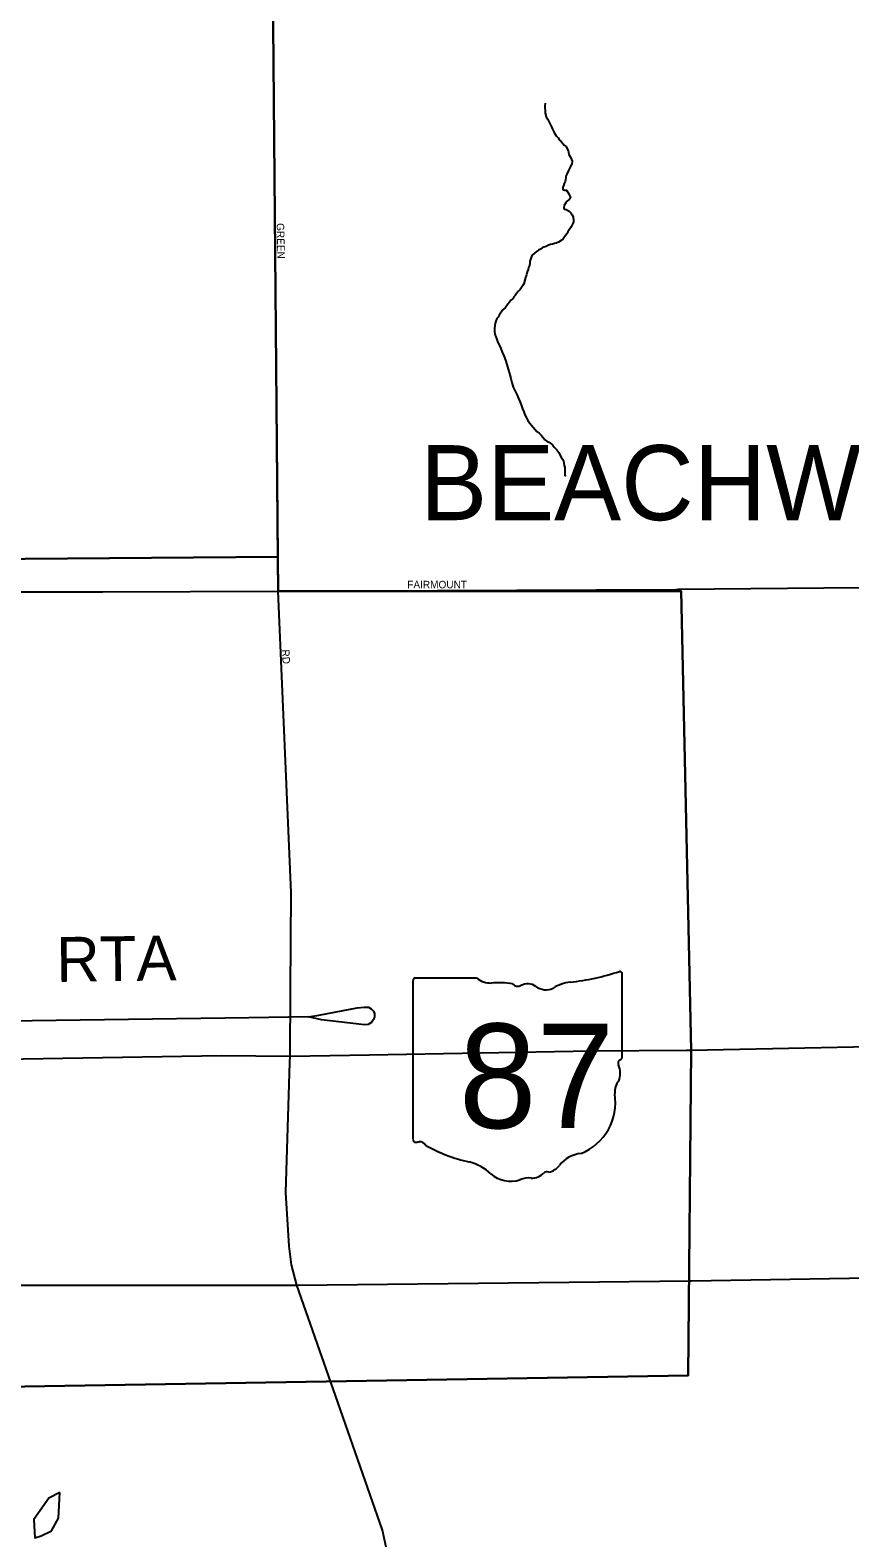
# Model space of a CAD drawing. Extents: x 2010165 to 2382125, y 1060529 to 1407316.
# Drawn here: x 2236282 to 2241739, y 1265266 to 1275312 of the extents above; entities that cross this region are included whole.
import ezdxf

# ---------------------------------------------------------------- set-up
doc = ezdxf.new("R2010")
doc.units = 0
for name, color, linetype in [('GM_X_City_Street', 7, 'Continuous'), ('GM_X_City_Street_Text', 7, 'Continuous'), ('GM_X_Corporation', 7, 'Continuous'), ('GM_X_Corporation_Text', 7, 'Continuous'), ('GM_X_Minor_Lake', 7, 'Continuous'), ('GM_X_Minor_River', 7, 'Continuous'), ('GM_X_Rail_Line', 7, 'Continuous'), ('GM_X_Rail_Line_Text', 7, 'Continuous'), ('GM_X_State_Location', 7, 'Continuous'), ('GM_X_State_Route', 7, 'Continuous'), ('GM_X_State_Shield', 7, 'Continuous')]:
    doc.layers.add(name, color=color, linetype=linetype)

msp = doc.modelspace()

# ---------------------------------------------------------------- linework, layer by layer
at = {"layer": 'GM_X_City_Street'}
for points in [[(2237931, 1271782), (2237931, 1271782), (2237899, 1275392), (2237874, 1275752), (2237867, 1275777)], [(2237933, 1271574), (2237931, 1271782)], [(2229255, 1271522), (2229255, 1271522), (2232464, 1271560), (2232476, 1271494), (2232508, 1271435), (2232539, 1271400), (2232572, 1271379), (2232661, 1271358), (2232695, 1271345), (2232757, 1271367), (2232780, 1271382), (2232816, 1271407), (2232860, 1271463), (2232875, 1271501), (2232881, 1271562), (2233194, 1271570), (2235092, 1271570), (2236763, 1271570), (2237933, 1271574)], [(2237933, 1271574), (2240581, 1271586), (2240597, 1271587)], [(2238016, 1268914), (2238019, 1269567), (2237933, 1271574)], [(2240597, 1271587), (2243261, 1271612), (2246109, 1271629)], [(2238012, 1268434), (2238013, 1268476), (2238016, 1268914)], [(2238299, 1266259), (2238058, 1266950), (2238023, 1267085), (2238007, 1267209), (2237984, 1267568), (2238012, 1268434)], [(2233443, 1266950), (2233443, 1266950), (2238058, 1266950), (2240677, 1266978), (2240685, 1266979)], [(2240685, 1266979), (2243312, 1267023)], [(2238122, 1263612), (2238153, 1263764), (2238193, 1263882), (2238268, 1264049), (2238365, 1264232), (2238494, 1264433), (2238572, 1264584), (2238632, 1264785), (2238650, 1264920), (2238661, 1265046), (2238659, 1265172), (2238627, 1265317), (2238299, 1266259)]]:
    msp.add_lwpolyline(points, dxfattribs=at)
at = {"layer": 'GM_X_Corporation'}
msp.add_lwpolyline([(2229931, 1277589), (2229920, 1276964), (2232605, 1276982), (2235815, 1277015), (2237248, 1277030), (2237920, 1277033), (2237909, 1276096), (2237899, 1275345), (2237931, 1271803), (2229239, 1271734), (2229231, 1274234), (2228436, 1274210), (2228413, 1275607), (2227218, 1275590), (2227213, 1277543)], close=True, dxfattribs=at)
for points in [[(2233835, 1266234), (2240664, 1266347), (2240684, 1268516), (2240616, 1271574), (2237933, 1271574), (2237931, 1271803), (2237899, 1275345)], [(2219790, 1272810), (2222535, 1270897), (2228099, 1270151), (2228090, 1271373), (2229235, 1271381), (2229239, 1271734), (2237931, 1271803), (2237933, 1271574), (2240616, 1271574), (2240684, 1268516), (2240664, 1266347), (2233835, 1266234), (2233905, 1263580)]]:
    msp.add_lwpolyline(points, dxfattribs=at)
at = {"layer": 'GM_X_Minor_Lake'}
for points in [[(2236376, 1265485), (2236307, 1265389), (2236313, 1265267), (2236355, 1265279), (2236425, 1265313), (2236470, 1265398), (2236479, 1265569)], [(2236479, 1265569), (2236406, 1265531), (2236376, 1265485)]]:
    msp.add_lwpolyline(points, dxfattribs=at)
at = {"layer": 'GM_X_Minor_River'}
for points in [[(2239711, 1274825), (2239709, 1274807), (2239709, 1274797), (2239710, 1274775), (2239712, 1274759), (2239718, 1274735), (2239727, 1274721), (2239733, 1274709), (2239739, 1274695), (2239747, 1274681), (2239754, 1274667), (2239760, 1274653), (2239768, 1274635), (2239774, 1274625), (2239785, 1274607), (2239797, 1274594), (2239807, 1274580), (2239818, 1274570), (2239828, 1274558), (2239838, 1274546), (2239850, 1274536), (2239858, 1274522), (2239865, 1274510), (2239869, 1274484), (2239879, 1274466), (2239886, 1274450), (2239890, 1274440), (2239888, 1274418), (2239880, 1274404), (2239875, 1274394), (2239867, 1274376), (2239855, 1274353), (2239849, 1274339), (2239848, 1274329), (2239846, 1274315), (2239844, 1274303), (2239838, 1274291), (2239832, 1274275), (2239828, 1274265), (2239829, 1274251), (2239843, 1274247), (2239853, 1274247), (2239865, 1274229), (2239874, 1274213), (2239882, 1274199), (2239872, 1274185), (2239858, 1274173), (2239848, 1274162), (2239838, 1274144), (2239835, 1274130), (2239837, 1274120), (2239851, 1274118), (2239871, 1274106), (2239881, 1274095), (2239890, 1274081), (2239898, 1274065), (2239900, 1274047), (2239899, 1274035), (2239895, 1274024), (2239889, 1274010), (2239879, 1273996), (2239871, 1273982), (2239863, 1273968), (2239856, 1273956), (2239840, 1273935), (2239830, 1273921), (2239818, 1273911), (2239800, 1273899), (2239784, 1273892), (2239774, 1273890), (2239760, 1273886), (2239746, 1273884), (2239734, 1273879), (2239718, 1273871), (2239702, 1273867), (2239692, 1273861), (2239681, 1273853), (2239667, 1273846), (2239651, 1273836), (2239641, 1273826), (2239623, 1273810), (2239615, 1273791), (2239610, 1273773), (2239608, 1273759), (2239606, 1273745), (2239600, 1273731), (2239598, 1273717), (2239591, 1273701), (2239587, 1273682), (2239581, 1273664), (2239568, 1273622), (2239562, 1273610), (2239544, 1273585), (2239532, 1273571), (2239521, 1273557), (2239511, 1273545), (2239503, 1273535), (2239495, 1273522), (2239483, 1273512), (2239473, 1273500), (2239462, 1273486)], [(2239462, 1273486), (2239446, 1273465), (2239430, 1273449), (2239418, 1273433), (2239405, 1273413), (2239399, 1273400), (2239389, 1273390), (2239383, 1273374), (2239377, 1273360), (2239376, 1273344), (2239374, 1273324), (2239374, 1273306), (2239376, 1273286), (2239383, 1273268), (2239389, 1273252), (2239395, 1273230), (2239406, 1273210), (2239416, 1273190), (2239425, 1273166), (2239435, 1273142), (2239446, 1273114), (2239456, 1273084), (2239465, 1273054), (2239473, 1273024), (2239482, 1272992), (2239490, 1272964), (2239499, 1272934), (2239513, 1272902), (2239524, 1272880), (2239534, 1272858), (2239544, 1272834), (2239553, 1272810), (2239559, 1272788), (2239568, 1272768), (2239576, 1272748), (2239586, 1272730), (2239595, 1272712), (2239607, 1272696), (2239656, 1272639), (2239670, 1272627), (2239685, 1272613), (2239697, 1272599), (2239709, 1272583), (2239723, 1272573), (2239736, 1272566), (2239748, 1272558), (2239760, 1272550), (2239772, 1272534), (2239789, 1272516), (2239801, 1272498), (2239809, 1272482), (2239817, 1272468), (2239826, 1272454), (2239832, 1272440), (2239836, 1272426), (2239838, 1272412), (2239843, 1272398), (2239843, 1272384), (2239843, 1272366), (2239843, 1272350), (2239848, 1272340)]]:
    msp.add_lwpolyline(points, dxfattribs=at)
at = {"layer": 'GM_X_Rail_Line'}
for points in [[(2238135, 1268737), (2238204, 1268749), (2238459, 1268798), (2238506, 1268803), (2238534, 1268802), (2238553, 1268792), (2238568, 1268776), (2238575, 1268759), (2238575, 1268738), (2238569, 1268719), (2238555, 1268700), (2238533, 1268687), (2238505, 1268684), (2238453, 1268690), (2238222, 1268718), (2238135, 1268737)], [(2238135, 1268737), (2237738, 1268732), (2234370, 1268685)]]:
    msp.add_lwpolyline(points, dxfattribs=at)
at = {"layer": 'GM_X_State_Route'}
for points in [[(2232152, 1268595), (2232185, 1268587), (2232272, 1268538), (2232423, 1268438), (2232538, 1268356), (2232578, 1268333), (2232620, 1268321), (2232760, 1268308), (2232884, 1268308), (2232977, 1268339), (2233060, 1268370), (2233122, 1268389), (2233202, 1268407), (2233307, 1268413), (2233650, 1268417), (2235180, 1268439), (2237557, 1268481), (2238013, 1268476), (2238541, 1268485)], [(2240653, 1268515), (2240684, 1268516), (2242630, 1268556), (2243293, 1268552)], [(2238541, 1268485), (2240019, 1268510), (2240653, 1268515)]]:
    msp.add_lwpolyline(points, dxfattribs=at)
at = {"layer": 'GM_X_State_Shield'}
for p, q in [((2238831, 1268978), (2238831, 1267922)), ((2239253, 1268996), (2238845, 1268996)), ((2240223, 1268470), (2240223, 1269023)), ((2240223, 1268470), (2240223, 1268470))]:
    msp.add_line(p, q, dxfattribs=at)
for centre, radius, start, end in [((2238847, 1268981), 16.1, 98.1301, 188.1301), ((2239350, 1269119), 156, 231.6195, 271.1119), ((2239401, 1268403), 562, 80.4867, 94.9883), ((2239529, 1268986), 45.1, 219.7921, 297.1024), ((2239595, 1268864), 93.8, 54.4667, 119.1411), ((2239916, 1268674), 297, 97.3462, 120.7689), ((2239727, 1270437), 1476, 275.8445, 288.9065), ((2240208, 1269025), 15.5, 351.8621, 97.738), ((2239716, 1269031), 113, 233.8562, 294.8282), ((2240220, 1268429), 24, 107.944, 210.337), ((2240207, 1268468), 16.6, 289.6038, 7.7341), ((2240067, 1268359), 144, 340.033, 23.6496), ((2240279, 1268239), 105, 136.8065, 186.9296), ((2239810, 1268168), 369, 292.3089, 8.9858), ((2238847, 1267919), 16.3, 171.9584, 258.3066), ((2238850, 1268027), 124, 267.339, 280.6039), ((2238875, 1267861), 44.8, 29.7484, 93.2717), ((2239440, 1268810), 1066, 240.4129, 257.1985), ((2239123, 1267447), 334, 47.1842, 75.836), ((2239710, 1267819), 119, 282.8732, 323.2771), ((2239966, 1267625), 202, 94.4031, 142.5768), ((2239483, 1267855), 212, 230.7004, 286.2918), ((2239606, 1267490), 174, 85.6951, 111.2099), ((2239621, 1267776), 113, 268.777, 315.5493), ((2239723, 1267674), 31.8, 65.7517, 132.6484)]:
    msp.add_arc(centre, radius, start, end, dxfattribs=at)

# ---------------------------------------------------------------- texts
at = {"layer": 'GM_X_City_Street_Text'}
for s, rotation, p in [('GREEN', 271.2448, (2237923, 1274026)), ('FAIRMOUNT', 0, (2238793, 1271593)), ('RD', 273.011, (2237958, 1271184))]:
    msp.add_text(s, height=50, rotation=rotation, dxfattribs=at).set_placement(p)
at = {"layer": 'GM_X_Corporation_Text'}
msp.add_text('BEACHWOOD', height=500, rotation=0, dxfattribs=at).set_placement((2238879, 1272047))
at = {"layer": 'GM_X_Rail_Line_Text'}
msp.add_text('RTA', height=299, rotation=0.7748, dxfattribs=at).set_placement((2236458, 1268970))
at = {"layer": 'GM_X_State_Location'}
for s in ['s', 'r']:
    msp.add_text(s, height=1, dxfattribs=at).set_placement((2239512, 1268380))
msp.add_text('87', height=1, rotation=0, dxfattribs=at).set_placement((2239260, 1268307))
at = {"layer": 'GM_X_State_Shield'}
msp.add_text('87', height=696.1, dxfattribs=at).set_placement((2239136, 1267996))

doc.saveas('drawing.dxf')
